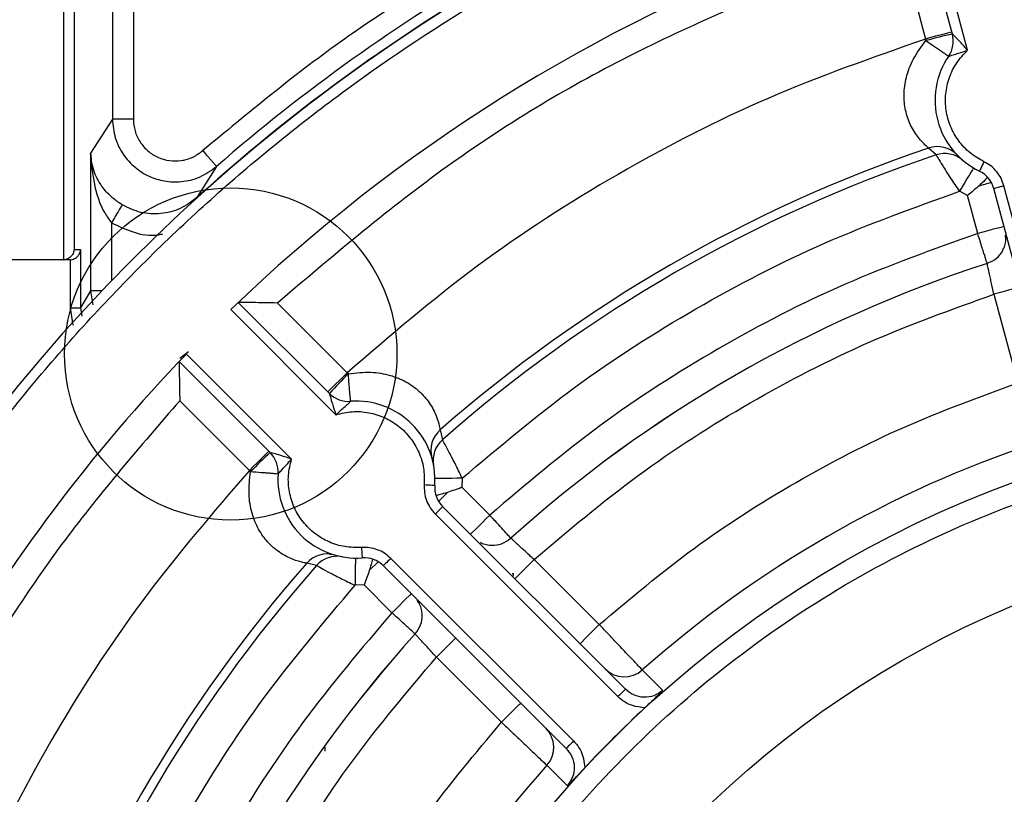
# Model space of a CAD drawing. Header units: inches. Extents: x 170 to 288, y 234 to 248.
# Tile 465 of 480: x 260.2739 to 260.3356, y 244.7097 to 244.7582. Entities that reach past the tile are written whole.
import ezdxf

# ---------------------------------------------------------------- set-up
doc = ezdxf.new("R2010")
doc.units = ezdxf.units.IN
doc.header["$LTSCALE"] = 0.25
doc.header["$MEASUREMENT"] = 0
doc.layers.add('ANNOTATIONS', color=1, linetype='Continuous')
doc.layers.add('STANDARD Z GUIDE MOTOR RH', color=7, linetype='Continuous')
doc.styles.add('ARIAL', font='arial.ttf', dxfattribs={"height": 0.09375})
doc.dimstyles.new('STANDARD$0', dxfattribs={"dimtxt": 0.09375, "dimasz": 0.09375, "dimexe": 0.03125, "dimexo": 0.046875, "dimgap": 0.09, "dimtad": 0, "dimtih": 1, "dimtoh": 1, "dimdec": 4, "dimzin": 0, "dimdsep": 46, "dimtxsty": 'ARIAL', "dimcen": 0.09, "dimadec": 0, "dimazin": 0, "dimtfac": 1, "dimtdec": 4, "dimtofl": 0, "dimtmove": 0, "dimatfit": 1, "dimfxl": 1, "dimtolj": 1, "dimtzin": 0, "dimarcsym": 0})

# ---------------------------------------------------------------- blocks, each defined once
blk = doc.blocks.new('*D54')
at = {"layer": 'ANNOTATIONS', "color": 0, "lineweight": -2, "transparency": 16777216}
for p, q in [((260.8643552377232, 245.1923245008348), (261.4626251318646, 245.1923245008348)), ((261.4313751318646, 245.0985745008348), (261.4313751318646, 244.8065568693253)), ((261.4313751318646, 244.2375278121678), (261.4313751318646, 244.5295454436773)), ((259.7476886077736, 244.1437778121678), (261.4626251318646, 244.1437778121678))]:
    blk.add_line(p, q, dxfattribs=at)
at = {"layer": 'ANNOTATIONS', "color": 0, "transparency": 16777216}
for points in [[(261.4157501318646, 245.0985745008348), (261.4470001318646, 245.0985745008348), (261.4313751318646, 245.1923245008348)], [(261.4157501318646, 244.2375278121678), (261.4470001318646, 244.2375278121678), (261.4313751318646, 244.1437778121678)]]:
    blk.add_solid(points, dxfattribs=at)
at = {"layer": 'defpoints', "color": 0, "transparency": 16777216}
for p in [(260.8174802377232, 245.1923245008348), (261.4313751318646, 245.1923245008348), (259.7008136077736, 244.1437778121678)]:
    blk.add_point(p, dxfattribs=at)
at = {"layer": 'ANNOTATIONS', "color": 0, "transparency": 16777216, "insert": (261.4313751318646, 244.6680511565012), "char_height": 0.09375, "attachment_point": 5, "style": 'ARIAL'}
blk.add_mtext('\\A1;HEADROOM', dxfattribs=at)

msp = doc.modelspace()

# ---------------------------------------------------------------- linework, layer by layer
at = {"layer": 'STANDARD Z GUIDE MOTOR RH'}
for p, q in [((260.2766777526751, 244.7700661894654), (260.2766777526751, 244.743185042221)), ((260.2773335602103, 244.7700661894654), (260.2773335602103, 244.7438407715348)), ((260.2797419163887, 244.767657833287), (260.2797419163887, 244.7520060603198)), ((260.2810534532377, 244.767657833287), (260.2810534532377, 244.7520060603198)), ((260.3323789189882, 244.7573441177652), (260.3308984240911, 244.7628696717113)), ((260.3333318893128, 244.7563230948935), (260.3315776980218, 244.7628696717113)), ((260.3295893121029, 244.7611636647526), (260.330696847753, 244.7570302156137)), ((260.330696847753, 244.7570302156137), (260.3307228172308, 244.7569286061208)), ((260.2797419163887, 244.7520060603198), (260.2783670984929, 244.7498619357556)), ((260.2810534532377, 244.7520060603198), (260.2797419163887, 244.7520060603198)), ((260.2783670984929, 244.7498619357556), (260.2783670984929, 244.7412488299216)), ((260.3313606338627, 244.7497594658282), (260.3308925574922, 244.7501937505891)), ((260.3324127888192, 244.7499809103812), (260.3325027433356, 244.7499280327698)), ((260.3325043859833, 244.7499285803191), (260.3325090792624, 244.7499299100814)), ((260.2862643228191, 244.7490408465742), (260.2850377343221, 244.747091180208)), ((260.3398016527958, 244.7321775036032), (260.3356095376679, 244.7478227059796)), ((260.3333278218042, 244.7472113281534), (260.3328254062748, 244.7474815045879)), ((260.3339657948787, 244.7448302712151), (260.3333278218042, 244.7472113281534)), ((260.3391678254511, 244.7320076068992), (260.3349757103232, 244.7476528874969)), ((260.279678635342, 244.7455080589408), (260.279678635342, 244.7418614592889)), ((260.2773335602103, 244.7438407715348), (260.2777460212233, 244.7438407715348)), ((260.2777460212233, 244.7438407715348), (260.2777460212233, 244.7401696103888)), ((260.2770672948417, 244.7431846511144), (260.2727182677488, 244.7431846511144)), ((260.27665491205, 244.7431846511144), (260.2766777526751, 244.743185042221)), ((260.2770902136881, 244.743185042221), (260.2770672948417, 244.7431846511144)), ((260.2770902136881, 244.743185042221), (260.2770902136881, 244.7401695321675)), ((260.2783670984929, 244.7412488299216), (260.2777460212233, 244.7401696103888)), ((260.2783670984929, 244.7412488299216), (260.2785101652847, 244.740352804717)), ((260.2790925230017, 244.7412488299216), (260.2783670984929, 244.7412488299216)), ((260.3349852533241, 244.7410255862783), (260.3364778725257, 244.7354551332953)), ((260.2876307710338, 244.740514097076), (260.293339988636, 244.7348049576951)), ((260.290084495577, 244.740473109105), (260.2944528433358, 244.7361047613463)), ((260.2770902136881, 244.7401695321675), (260.2772634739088, 244.7390846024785)), ((260.2777460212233, 244.7401695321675), (260.2778227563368, 244.7396535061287)), ((260.2871566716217, 244.7400603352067), (260.2937477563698, 244.7334691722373)), ((260.2839661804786, 244.7370181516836), (260.2845130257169, 244.7374378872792)), ((260.2909639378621, 244.7306852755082), (260.2843727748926, 244.7372764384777)), ((260.2896281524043, 244.7310931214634), (260.2839189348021, 244.7368022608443)), ((260.2944528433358, 244.7361047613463), (260.2932465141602, 244.7348984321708)), ((260.2945279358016, 244.7360313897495), (260.2944528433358, 244.7361047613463)), ((260.2839600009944, 244.734348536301), (260.2883283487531, 244.7299801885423)), ((260.3002755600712, 244.7325169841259), (260.3004176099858, 244.7318944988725)), ((260.2997006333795, 244.7309897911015), (260.299699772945, 244.7310940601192)), ((260.2996958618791, 244.7309851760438), (260.2996993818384, 244.7309885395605)), ((260.2883283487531, 244.7299801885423), (260.2884016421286, 244.7299051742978)), ((260.3016580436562, 244.7294870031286), (260.3016408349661, 244.7289168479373)), ((260.3016408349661, 244.7289168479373), (260.3033838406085, 244.7271737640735)), ((260.3001784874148, 244.7280380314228), (260.3007379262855, 244.7285974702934)), ((260.3004345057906, 244.7277104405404), (260.3118875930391, 244.7162573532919)), ((260.2999704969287, 244.7272465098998), (260.3114235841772, 244.71579334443)), ((260.2933390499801, 244.7247333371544), (260.2934433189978, 244.7247324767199)), ((260.2934444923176, 244.724733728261), (260.2934478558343, 244.7247372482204)), ((260.3086396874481, 244.7130095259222), (260.2971866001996, 244.7244626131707)), ((260.3102469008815, 244.7203107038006), (260.3061690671, 244.724388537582)), ((260.2925385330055, 244.7240154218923), (260.2919160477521, 244.7241575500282)), ((260.295835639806, 244.7236951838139), (260.2963950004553, 244.7242545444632)), ((260.3081757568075, 244.7125455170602), (260.2967225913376, 244.7239986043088)), ((260.3048705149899, 244.7234996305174), (260.3047999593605, 244.7234996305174)), ((260.3048538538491, 244.723291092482), (260.3048705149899, 244.7234996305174)), ((260.2955162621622, 244.7227922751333), (260.2949460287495, 244.7227750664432)), ((260.2972593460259, 244.7210491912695), (260.2955162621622, 244.7227922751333)), ((260.3000444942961, 244.7182640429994), (260.3041224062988, 244.7141861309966)), ((260.3142326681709, 244.7161778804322), (260.3129491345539, 244.7174650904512)), ((260.2930594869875, 244.712630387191), (260.2930594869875, 244.7123652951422)), ((260.3069679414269, 244.7114839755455), (260.3082552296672, 244.7102004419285))]:
    msp.add_line(p, q, dxfattribs=at)
at = {"layer": 'STANDARD Z GUIDE MOTOR RH', "flags": 128}
for points in [[(260.332344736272, 244.7574717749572), (260.332313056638, 244.7574633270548), (260.3322193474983, 244.7574382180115), (260.332067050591, 244.7573973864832), (260.3318621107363, 244.7573424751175), (260.3316123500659, 244.7572755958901), (260.3313274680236, 244.7571992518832), (260.3310183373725, 244.7571164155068), (260.330696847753, 244.7570302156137)], [(260.3343560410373, 244.7493380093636), (260.3343003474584, 244.74922271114), (260.3342467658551, 244.7491119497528), (260.3341974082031, 244.7490097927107), (260.3341540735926, 244.7489203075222), (260.334118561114, 244.7488467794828), (260.3340922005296, 244.7487921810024), (260.3340759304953, 244.7487586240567), (260.334070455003, 244.7487472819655)], [(260.3336973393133, 244.7489479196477), (260.3336805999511, 244.7489196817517), (260.3336309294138, 244.7488362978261), (260.3335503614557, 244.7487007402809), (260.333441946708, 244.7485184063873), (260.3333098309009, 244.7482961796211), (260.33315909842, 244.7480426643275), (260.3329954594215, 244.74776755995), (260.3328254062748, 244.7474815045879)], [(260.3340558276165, 244.7478335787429), (260.334192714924, 244.7478702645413), (260.3343200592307, 244.7479043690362), (260.3344364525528, 244.7479355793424), (260.3345408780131, 244.7479635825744), (260.3346323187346, 244.7479880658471), (260.33470975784, 244.7480087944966), (260.3347725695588, 244.7480256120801), (260.3348199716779, 244.748038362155)], [(260.3356095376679, 244.7478227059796), (260.3354858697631, 244.7477895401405), (260.3353669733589, 244.7477577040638), (260.3352573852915, 244.7477283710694), (260.3351613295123, 244.7477026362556), (260.3350825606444, 244.7476815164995), (260.3350239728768, 244.7476657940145), (260.3349879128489, 244.747656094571), (260.3349757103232, 244.7476528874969)], [(260.3356137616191, 244.7452718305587), (260.335582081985, 244.7452633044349), (260.335488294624, 244.7452381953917), (260.3353359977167, 244.7451974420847), (260.335131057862, 244.745142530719), (260.334881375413, 244.7450755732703), (260.3345964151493, 244.7449992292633), (260.3342872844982, 244.7449163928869), (260.3339657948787, 244.7448302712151)], [(260.3366331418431, 244.7414671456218), (260.3366015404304, 244.7414586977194), (260.3365077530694, 244.7414335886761), (260.336355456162, 244.7413927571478), (260.3361505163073, 244.7413378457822), (260.3359008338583, 244.7412709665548), (260.3356158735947, 244.7411946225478), (260.3353067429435, 244.7411117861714), (260.3349852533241, 244.7410255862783)], [(260.2895346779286, 244.7311865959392), (260.2891813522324, 244.730833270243), (260.2889985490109, 244.7306504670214), (260.2887899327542, 244.7304418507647), (260.2885636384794, 244.73021555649), (260.2883283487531, 244.7299801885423)], [(260.3016580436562, 244.7294870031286), (260.3013252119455, 244.7294827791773), (260.3010052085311, 244.7294786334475), (260.30071031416, 244.7294748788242), (260.300451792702, 244.7294715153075), (260.300239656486, 244.7294687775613), (260.3000819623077, 244.729466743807), (260.2999848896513, 244.7294654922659), (260.2999521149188, 244.7294651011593)], [(260.2992849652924, 244.7290897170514), (260.2994126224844, 244.7290803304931), (260.2995353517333, 244.7290713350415), (260.2996485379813, 244.7290629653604), (260.2997477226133, 244.7290556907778), (260.2998290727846, 244.7290497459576), (260.2998895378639, 244.7290452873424), (260.2999267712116, 244.7290425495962), (260.2999393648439, 244.7290416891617)], [(260.2999704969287, 244.7272465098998), (260.3000609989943, 244.7273370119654), (260.3001480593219, 244.727424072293), (260.3002282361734, 244.7275042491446), (260.3002985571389, 244.72757457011), (260.300356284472, 244.7276322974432), (260.3003991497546, 244.7276751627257), (260.3004255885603, 244.7277015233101), (260.3004345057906, 244.7277104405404)], [(260.3033838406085, 244.7271737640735), (260.3031485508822, 244.7269383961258), (260.3029221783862, 244.7267121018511), (260.3027136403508, 244.7265035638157), (260.3025308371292, 244.7263207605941), (260.3022693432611, 244.7260592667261), (260.3022006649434, 244.7259905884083), (260.3021775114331, 244.725967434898)], [(260.295343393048, 244.725148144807), (260.2953527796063, 244.725020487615), (260.2953617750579, 244.7248976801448), (260.2953700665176, 244.7247845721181), (260.2953773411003, 244.7246853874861), (260.2953833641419, 244.7246040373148), (260.2953877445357, 244.7245435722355), (260.2953904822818, 244.7245063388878), (260.2953914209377, 244.7244937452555)], [(260.29496800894, 244.7244809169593), (260.2949675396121, 244.7244481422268), (260.2949662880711, 244.7243510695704), (260.2949643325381, 244.7241934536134), (260.2949615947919, 244.7239813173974), (260.2949582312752, 244.7237227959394), (260.2949544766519, 244.7234279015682), (260.2949503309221, 244.7231078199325), (260.2949460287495, 244.7227750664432)], [(260.2971866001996, 244.7244626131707), (260.297096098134, 244.7243721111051), (260.2970090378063, 244.7242850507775), (260.2969288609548, 244.7242047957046), (260.2968585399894, 244.7241345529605), (260.2968008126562, 244.7240768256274), (260.2967579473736, 244.7240339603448), (260.296731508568, 244.7240075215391), (260.2967225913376, 244.7239986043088)], [(260.3049627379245, 244.7231822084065), (260.3049858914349, 244.7232054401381), (260.3050545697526, 244.7232740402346), (260.3051660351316, 244.7233855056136), (260.3053160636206, 244.7235355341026), (260.3054988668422, 244.7237183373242), (260.3057074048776, 244.7239269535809), (260.3059336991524, 244.7241532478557), (260.3061690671, 244.724388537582)], [(260.2984656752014, 244.7222555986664), (260.2984425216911, 244.7222323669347), (260.2983738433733, 244.7221637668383), (260.2981123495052, 244.7219022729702), (260.2979295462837, 244.7217194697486), (260.297720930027, 244.7215108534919), (260.2974946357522, 244.7212845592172), (260.2972593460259, 244.7210491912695)], [(260.309040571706, 244.7191043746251), (260.3090637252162, 244.7191275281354), (260.309132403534, 244.7191962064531), (260.3093938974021, 244.7194577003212), (260.3095767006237, 244.7196405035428), (260.3097853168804, 244.7198490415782), (260.3100116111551, 244.7200753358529), (260.3102469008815, 244.7203107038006)], [(260.3012509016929, 244.7194703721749), (260.3012276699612, 244.7194472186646), (260.3011590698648, 244.7193785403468), (260.3010475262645, 244.7192670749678), (260.3008974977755, 244.7191170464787), (260.3007146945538, 244.7189342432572), (260.3002798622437, 244.718499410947), (260.3000444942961, 244.7182640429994)], [(260.3118875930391, 244.7162573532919), (260.3118786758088, 244.7162484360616), (260.3118522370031, 244.7162220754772), (260.3118093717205, 244.7161791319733), (260.3117516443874, 244.7161214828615), (260.3116814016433, 244.7160511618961), (260.3116011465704, 244.7159709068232), (260.3115140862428, 244.7158839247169), (260.3114235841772, 244.71579334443)], [(260.3041224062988, 244.7141861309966), (260.3043576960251, 244.7144214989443), (260.3045840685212, 244.714647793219), (260.3047926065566, 244.7148563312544), (260.3049754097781, 244.7150392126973), (260.3051254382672, 244.7151891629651), (260.3052369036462, 244.7153007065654), (260.305305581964, 244.7153693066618), (260.3053287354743, 244.7153925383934)], [(260.3086396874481, 244.7130095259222), (260.3085491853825, 244.7129189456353), (260.3084621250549, 244.712831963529), (260.3083819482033, 244.7127517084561), (260.3083116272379, 244.7126813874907), (260.3082538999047, 244.7126237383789), (260.3082110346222, 244.712580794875), (260.3081846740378, 244.7125544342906), (260.3081757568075, 244.7125455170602)]]:
    msp.add_lwpolyline(points, dxfattribs=at)
at = {"layer": 'STANDARD Z GUIDE MOTOR RH'}
for centre, radius in [((260.2871539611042, 244.7372791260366), 0.01041666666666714), ((260.3599886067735, 244.6644444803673), 0.06900244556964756), ((260.3599886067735, 244.6644444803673), 0.06181102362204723)]:
    msp.add_circle(centre, radius, dxfattribs=at)
for centre, radius, start, end in [((260.3599886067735, 244.6644444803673), 0.1115485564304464, 109.7499227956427, 250.2500886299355), ((260.3599886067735, 244.6644444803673), 0.1115710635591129, 118.119784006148, 132.2043374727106), ((260.3599886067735, 244.6644444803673), 0.1049868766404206, 110.364134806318, 133.9256411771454), ((260.3599886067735, 244.6644444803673), 0.1122132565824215, 119.999862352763, 131.0715765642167), ((260.3380907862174, 244.731070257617), 0.02688756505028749, 102.2651037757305, 105.9041493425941), ((260.3307310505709, 244.7569025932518), 0.00170603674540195, 325.8033865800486, 15.00000000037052), ((260.3362125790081, 244.7531778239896), 0.004921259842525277, 145.803386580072, 244.1966134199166), ((260.3314415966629, 244.7485799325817), 0.001704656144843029, 43.94860325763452, 108.7888861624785), ((260.3599886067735, 244.6644444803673), 0.09055118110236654, 108.7428558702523, 131.2571441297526), ((260.3599886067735, 244.6644444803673), 0.08999005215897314, 108.5494945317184, 131.4505054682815), ((260.3319043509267, 244.7481441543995), 0.001704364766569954, 49.44754052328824, 108.6033361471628), ((260.333327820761, 244.7472113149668), 0.001706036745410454, 14.9999999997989, 64.19661341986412), ((260.3599886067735, 244.6644444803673), 0.08252803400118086, 107.9466418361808, 132.0532152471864), ((260.3599886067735, 244.6644444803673), 0.08252624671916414, 107.9471520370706, 132.0528479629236), ((260.3599886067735, 244.6644444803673), 0.1049868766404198, 136.0743588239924, 163.9256411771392), ((260.3130647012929, 244.7168877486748), 0.0266475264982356, 134.077281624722, 137.7491381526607), ((260.2945463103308, 244.7360113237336), 0.001706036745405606, 225.0000000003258, 274.1966134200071), ((260.2950312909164, 244.7294017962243), 0.00492125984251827, 355.8033865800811, 94.19661341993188), ((260.3013986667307, 244.7312346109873), 0.001704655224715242, 131.2119832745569, 196.0518319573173), ((260.3015445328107, 244.7306161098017), 0.001704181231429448, 131.3967530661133, 190.5574186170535), ((260.3076608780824, 244.7112478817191), 0.02681441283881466, 132.2604058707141, 135.9095220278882), ((260.2884217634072, 244.7298867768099), 0.001706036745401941, 355.8033865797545, 44.99999999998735), ((260.3599886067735, 244.6644444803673), 0.07087950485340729, 108.4208054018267, 131.5791945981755), ((260.2950312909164, 244.7294017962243), 0.004921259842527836, 175.8033865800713, 274.1966134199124), ((260.3016408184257, 244.7289168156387), 0.001706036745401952, 175.803386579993, 224.9999999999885), ((260.2931984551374, 244.7230343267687), 0.001704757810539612, 73.95035776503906, 138.7858270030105), ((260.2938169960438, 244.7228885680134), 0.001704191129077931, 79.44249792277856, 138.6066302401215), ((260.2955162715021, 244.722792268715), 0.001706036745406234, 45.00000000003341, 94.19661342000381), ((260.3599886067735, 244.6644444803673), 0.09055118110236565, 138.7428558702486, 161.2571441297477), ((260.3599886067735, 244.6644444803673), 0.08999005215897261, 138.5494945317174, 161.4505054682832), ((260.3599886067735, 244.6644444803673), 0.08252803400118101, 137.9482500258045, 162.0519639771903), ((260.3599886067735, 244.6644444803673), 0.08252624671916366, 137.9471520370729, 162.0528479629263), ((260.3118164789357, 244.7187359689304), 0.001702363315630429, 225.1011829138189, 311.7086494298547), ((260.3599886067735, 244.6644444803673), 0.06901245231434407, 132.7804080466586, 137.2195919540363), ((260.3056970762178, 244.7126166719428), 0.001702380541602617, 318.290028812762, 44.89630187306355), ((260.3599886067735, 244.6644444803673), 0.0708795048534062, 138.4208054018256, 161.5791945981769)]:
    msp.add_arc(centre, radius, start, end, dxfattribs=at)
for points, knots in [([(260.2494247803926, 244.6729746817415), (260.2497941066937, 244.6764926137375), (260.2505329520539, 244.6835303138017), (260.2529134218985, 244.6938902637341), (260.256201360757, 244.7039861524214), (260.2604567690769, 244.7137193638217), (260.2656178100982, 244.7230022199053), (260.2716440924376, 244.7317487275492), (260.2784767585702, 244.7398809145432), (260.2860560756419, 244.7473214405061), (260.2943101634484, 244.7540083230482), (260.3031706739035, 244.7598586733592), (260.3125267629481, 244.764904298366), (260.319115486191, 244.7674851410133), (260.3224089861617, 244.7687752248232)], [0, 0, 0, 0, 0.08332086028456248, 0.1666852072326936, 0.2500002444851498, 0.3333199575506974, 0.4166849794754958, 0.5000003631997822, 0.5833196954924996, 0.666685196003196, 0.7500001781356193, 0.8333199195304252, 0.9166817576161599, 1, 1, 1, 1]), ([(260.3032261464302, 244.7627604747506), (260.3001016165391, 244.7608541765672), (260.2938525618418, 244.7570415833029), (260.2882190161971, 244.7523672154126), (260.2854022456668, 244.7500300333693)], [0, 0, 0, 0, 0.5000004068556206, 1, 1, 1, 1]), ([(260.3237624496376, 244.7611636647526), (260.3196859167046, 244.7594553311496), (260.3115332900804, 244.7560388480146), (260.3001834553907, 244.7490659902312), (260.2934509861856, 244.743337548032), (260.290084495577, 244.740473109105)], [0, 0, 0, 0, 0.3333403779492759, 0.6666448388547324, 1, 1, 1, 1]), ([(260.330696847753, 244.7570302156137), (260.3273779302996, 244.7558655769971), (260.320740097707, 244.7535363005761), (260.3113519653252, 244.7486855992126), (260.3024570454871, 244.7429805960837), (260.2971209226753, 244.7383967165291), (260.2944528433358, 244.7361047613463)], [0, 0, 0, 0, 0.2500003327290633, 0.5000004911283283, 0.7499985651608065, 1, 1, 1, 1]), ([(260.3333318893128, 244.7563230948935), (260.3331757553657, 244.7565039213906), (260.3329107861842, 244.7568107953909), (260.3325836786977, 244.7571457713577), (260.3324332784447, 244.7572918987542), (260.3323853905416, 244.7573378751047), (260.3323810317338, 244.7573420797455), (260.3323789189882, 244.7573441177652)], [0, 0, 0, 0, 0.428777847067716, 0.7276631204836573, 0.8768097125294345, 0.9402887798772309, 1, 1, 1, 1]), ([(260.3308925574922, 244.7501937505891), (260.3308462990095, 244.7502318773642), (260.3307494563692, 244.7503116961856), (260.3302691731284, 244.7507890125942), (260.3297676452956, 244.7515367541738), (260.3294178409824, 244.7524890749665), (260.3293088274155, 244.7535359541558), (260.329460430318, 244.7546506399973), (260.329903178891, 244.7558371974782), (260.3304372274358, 244.7565483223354), (260.3307228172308, 244.7569286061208)], [0, 0, 0, 0, 0.1368058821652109, 0.2864046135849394, 0.4285154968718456, 0.5479195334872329, 0.6537542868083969, 0.7573625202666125, 0.8702462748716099, 1, 1, 1, 1]), ([(260.3307228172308, 244.7569286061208), (260.3309054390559, 244.7568042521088), (260.3311855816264, 244.7566134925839), (260.3315200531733, 244.7563835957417), (260.3317470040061, 244.7562266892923), (260.3319274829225, 244.7561008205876), (260.3320983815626, 244.755979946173), (260.3321249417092, 244.7559579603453), (260.3321421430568, 244.7559437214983)], [0, 0, 0, 0, 0.2441362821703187, 0.3745059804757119, 0.5067493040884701, 0.637913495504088, 0.7654991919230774, 1, 1, 1, 1]), ([(260.3343560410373, 244.7493380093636), (260.3340547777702, 244.7495108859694), (260.3334522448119, 244.7498566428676), (260.3327410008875, 244.7506323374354), (260.3322269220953, 244.7515422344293), (260.331950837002, 244.7525529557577), (260.3319252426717, 244.7536003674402), (260.3321563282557, 244.754619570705), (260.3326149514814, 244.7555668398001), (260.3330929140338, 244.7560710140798), (260.3333318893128, 244.7563230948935)], [0, 0, 0, 0, 0.1249975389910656, 0.2499977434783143, 0.3749951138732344, 0.4999979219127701, 0.6249960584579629, 0.7499905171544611, 0.8749983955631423, 0.9999999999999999, 0.9999999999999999, 0.9999999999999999, 0.9999999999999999]), ([(260.3321421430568, 244.7559437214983), (260.3321472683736, 244.7559452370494), (260.3321577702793, 244.7559483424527), (260.3322379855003, 244.7559724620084), (260.3323551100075, 244.7560080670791), (260.3325656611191, 244.7560738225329), (260.332898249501, 244.7561812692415), (260.3331805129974, 244.7562735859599), (260.3333318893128, 244.7563230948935)], [0, 0, 0, 0, 0.09637216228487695, 0.1974690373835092, 0.306414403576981, 0.4248005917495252, 0.6915238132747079, 1, 1, 1, 1]), ([(260.2797419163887, 244.7520060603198), (260.2797771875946, 244.7516077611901), (260.2798463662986, 244.7508265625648), (260.2803707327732, 244.7497813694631), (260.2811126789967, 244.7489564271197), (260.2820098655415, 244.7483939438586), (260.2830120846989, 244.7480818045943), (260.2840983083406, 244.7480435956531), (260.2852600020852, 244.7483177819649), (260.2859213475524, 244.7487939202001), (260.2862643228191, 244.7490408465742)], [0, 0, 0, 0, 0.1326878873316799, 0.2602455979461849, 0.3826604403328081, 0.4999136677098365, 0.6098200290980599, 0.7298148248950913, 0.8598813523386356, 1, 1, 1, 1]), ([(260.2810534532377, 244.7520060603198), (260.2810742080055, 244.7517558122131), (260.2811157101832, 244.7512554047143), (260.281443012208, 244.7505656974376), (260.2819367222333, 244.7499930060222), (260.2825759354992, 244.7495843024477), (260.2833043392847, 244.7493719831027), (260.2840605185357, 244.7493767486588), (260.2847954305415, 244.7495837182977), (260.2851999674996, 244.7498812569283), (260.2854022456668, 244.7500300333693)], [0, 0, 0, 0, 0.125031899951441, 0.2500194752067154, 0.3749986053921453, 0.4999783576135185, 0.6249459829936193, 0.7499481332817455, 0.874968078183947, 1, 1, 1, 1]), ([(260.2803550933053, 244.746629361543), (260.2801500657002, 244.7467675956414), (260.2796717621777, 244.7470900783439), (260.279048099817, 244.7477840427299), (260.2785126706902, 244.7487267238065), (260.2784191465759, 244.7494560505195), (260.2783670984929, 244.7498619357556)], [0, 0, 0, 0, 0.1551437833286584, 0.3619308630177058, 0.6449014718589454, 1, 1, 1, 1]), ([(260.2783670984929, 244.7498619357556), (260.2784542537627, 244.7488800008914), (260.2785675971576, 244.7476030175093), (260.2792028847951, 244.7461639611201), (260.2795325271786, 244.7457094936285), (260.279678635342, 244.7455080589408)], [0, 0, 0, 0, 0.6494853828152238, 0.8446405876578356, 1, 1, 1, 1]), ([(260.2854022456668, 244.7500300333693), (260.2855095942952, 244.7499068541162), (260.2856746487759, 244.7497174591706), (260.2858737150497, 244.7494891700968), (260.2860109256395, 244.7493315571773), (260.2861222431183, 244.7492040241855), (260.2862310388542, 244.7490790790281), (260.2862512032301, 244.7490559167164), (260.2862643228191, 244.7490408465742)], [0, 0, 0, 0, 0.2397009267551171, 0.3685534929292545, 0.5000220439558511, 0.6314998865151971, 0.7602420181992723, 0.9999999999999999, 0.9999999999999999, 0.9999999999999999, 0.9999999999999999]), ([(260.3313606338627, 244.7497594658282), (260.3313863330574, 244.7497157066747), (260.3314374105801, 244.749628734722), (260.3317611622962, 244.7490931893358), (260.3322313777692, 244.7483461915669), (260.332627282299, 244.7477699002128), (260.3328254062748, 244.7474815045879)], [0, 0, 0, 0, 0.2461808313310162, 0.4892879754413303, 0.7444224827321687, 1, 1, 1, 1]), ([(260.3356095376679, 244.7478227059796), (260.3355559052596, 244.7479836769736), (260.3354487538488, 244.7483052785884), (260.3351597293, 244.7487268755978), (260.3347997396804, 244.74908958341), (260.3345039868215, 244.7492551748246), (260.3343560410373, 244.7493380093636)], [0, 0, 0, 0, 0.2502718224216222, 0.5000144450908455, 0.7498899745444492, 1, 1, 1, 1]), ([(260.3340558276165, 244.7478335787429), (260.3339419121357, 244.7477336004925), (260.3337127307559, 244.7475324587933), (260.3334566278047, 244.7473187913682), (260.3333278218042, 244.7472113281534)], [0, 0, 0, 0, 0.4970538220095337, 1, 1, 1, 1]), ([(260.3345950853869, 244.7483535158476), (260.334518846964, 244.7482762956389), (260.3343800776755, 244.7481357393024), (260.334156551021, 244.7479274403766), (260.3340558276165, 244.7478335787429)], [0, 0, 0, 0, 0.5493897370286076, 1, 1, 1, 1]), ([(260.3016580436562, 244.7294870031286), (260.3039670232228, 244.7314372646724), (260.3085849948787, 244.7353377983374), (260.31623770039, 244.7402232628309), (260.3242949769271, 244.7444080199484), (260.3299819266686, 244.7464570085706), (260.3328254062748, 244.7474815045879)], [0, 0, 0, 0, 0.2499994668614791, 0.5000002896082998, 0.7499997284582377, 0.9999999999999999, 0.9999999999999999, 0.9999999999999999, 0.9999999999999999]), ([(260.2803550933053, 244.746629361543), (260.2803412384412, 244.7466064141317), (260.2803124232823, 244.7465586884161), (260.2801544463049, 244.7462966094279), (260.2799322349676, 244.7459284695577), (260.2797612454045, 244.7456450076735), (260.279678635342, 244.7455080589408)], [0, 0, 0, 0, 0.2392454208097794, 0.497579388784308, 0.7572658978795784, 0.9999999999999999, 0.9999999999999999, 0.9999999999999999, 0.9999999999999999]), ([(260.2850377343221, 244.7470911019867), (260.2847000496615, 244.7468371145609), (260.2840248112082, 244.7463292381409), (260.2827781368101, 244.7460244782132), (260.2814958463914, 244.7460784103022), (260.2807353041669, 244.7464457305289), (260.2803550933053, 244.746629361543)], [0, 0, 0, 0, 0.2501371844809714, 0.5001774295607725, 0.7501283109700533, 1, 1, 1, 1]), ([(260.279678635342, 244.7455080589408), (260.2801191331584, 244.7452965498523), (260.2810405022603, 244.7448541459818), (260.2821979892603, 244.7446512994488), (260.2828095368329, 244.7447966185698), (260.2828994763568, 244.7448179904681)], [0, 0, 0, 0, 0.4386185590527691, 0.9174383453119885, 1, 1, 1, 1]), ([(260.3339657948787, 244.7448302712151), (260.3311724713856, 244.7438320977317), (260.3255858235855, 244.741835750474), (260.3176749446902, 244.7377339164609), (260.310167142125, 244.7329338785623), (260.3056449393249, 244.7290938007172), (260.3033838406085, 244.7271737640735)], [0, 0, 0, 0, 0.2499991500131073, 0.4999983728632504, 0.7499994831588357, 1, 1, 1, 1]), ([(260.3345590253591, 244.7429550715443), (260.3345535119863, 244.7429728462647), (260.3345402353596, 244.7430156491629), (260.3344653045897, 244.7432540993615), (260.3343596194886, 244.743587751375), (260.3342470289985, 244.7439430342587), (260.334112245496, 244.7443677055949), (260.3340148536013, 244.7446753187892), (260.3339657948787, 244.7448302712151)], [0, 0, 0, 0, 0.1613006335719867, 0.3884243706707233, 0.5267352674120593, 0.6780916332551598, 0.837846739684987, 1, 1, 1, 1]), ([(260.3345590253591, 244.7429550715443), (260.3347657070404, 244.7430494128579), (260.3351617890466, 244.7432302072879), (260.3355094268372, 244.7436772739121), (260.3356741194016, 244.7440802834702), (260.3357519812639, 244.7444082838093), (260.3357208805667, 244.7446231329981), (260.3357064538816, 244.7447227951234)], [0, 0, 0, 0, 0.2950046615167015, 0.5653429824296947, 0.7164020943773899, 0.8684473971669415, 1, 1, 1, 1]), ([(260.2773335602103, 244.7438407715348), (260.2773244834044, 244.7437697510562), (260.2773061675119, 244.7436264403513), (260.2772024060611, 244.7434498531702), (260.2770730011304, 244.743324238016), (260.27694875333, 244.7432479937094), (260.2768160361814, 244.7431983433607), (260.2767229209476, 244.7431893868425), (260.2766777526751, 244.743185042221)], [0, 0, 0, 0, 0.2450866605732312, 0.4945551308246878, 0.643466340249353, 0.7724707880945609, 0.889630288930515, 1, 1, 1, 1]), ([(260.2770902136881, 244.743185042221), (260.2771389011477, 244.743189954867), (260.2772398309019, 244.7432001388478), (260.2773746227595, 244.7432547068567), (260.2774933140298, 244.7433313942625), (260.277616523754, 244.7434528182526), (260.2777186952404, 244.7436265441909), (260.2777369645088, 244.7437697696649), (260.2777460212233, 244.7438407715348)], [0, 0, 0, 0, 0.1189847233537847, 0.246656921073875, 0.3677413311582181, 0.505520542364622, 0.7548692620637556, 1, 1, 1, 1]), ([(260.3349852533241, 244.7410255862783), (260.3349568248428, 244.7411553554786), (260.3348999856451, 244.7414148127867), (260.3348176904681, 244.7417885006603), (260.3347420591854, 244.742131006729), (260.3346760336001, 244.7424290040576), (260.3346223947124, 244.7426703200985), (260.3345838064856, 244.7428437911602), (260.3345603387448, 244.7429489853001), (260.3345594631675, 244.7429530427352), (260.3345590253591, 244.7429550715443)], [0, 0, 0, 0, 0.1252132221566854, 0.2503481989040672, 0.3755028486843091, 0.5005167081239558, 0.6254583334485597, 0.7503049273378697, 0.8751468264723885, 1, 1, 1, 1]), ([(260.3061690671, 244.724388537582), (260.3083030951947, 244.726192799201), (260.3125711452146, 244.7298013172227), (260.3196463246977, 244.7343193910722), (260.3270966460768, 244.7381876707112), (260.3323557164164, 244.7400796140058), (260.3349852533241, 244.7410255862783)], [0, 0, 0, 0, 0.2500011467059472, 0.5000015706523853, 0.750000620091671, 1, 1, 1, 1]), ([(260.290084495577, 244.740473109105), (260.289816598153, 244.7404784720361), (260.2892753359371, 244.7404893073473), (260.2886245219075, 244.7405003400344), (260.2881727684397, 244.7405066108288), (260.2878843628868, 244.7405110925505), (260.2876740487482, 244.7405132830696), (260.28764484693, 244.7405138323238), (260.2876307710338, 244.740514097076)], [0, 0, 0, 0, 0.2442160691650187, 0.4934162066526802, 0.6256115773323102, 0.7423650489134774, 0.8758144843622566, 1, 1, 1, 1]), ([(260.2770902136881, 244.7401695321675), (260.2771743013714, 244.7401695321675), (260.2773424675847, 244.7401695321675), (260.2775561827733, 244.7401695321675), (260.277709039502, 244.7401695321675), (260.2777336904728, 244.7401695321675), (260.2777460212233, 244.7401695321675)], [0, 0, 0, 0, 0.2500613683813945, 0.5000955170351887, 0.7499409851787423, 1, 1, 1, 1]), ([(260.2839189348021, 244.7368022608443), (260.2839192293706, 244.7367882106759), (260.2839198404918, 244.7367590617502), (260.2839220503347, 244.7365488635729), (260.2839263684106, 244.7362601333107), (260.2839328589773, 244.7358087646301), (260.2839436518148, 244.7351576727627), (260.2839545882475, 244.7346164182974), (260.2839600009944, 244.734348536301)], [0, 0, 0, 0, 0.1241810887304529, 0.2576300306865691, 0.3743133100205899, 0.5065633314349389, 0.7557843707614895, 1, 1, 1, 1]), ([(260.2945279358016, 244.7360313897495), (260.2950000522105, 244.736088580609), (260.2958829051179, 244.7361955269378), (260.2971318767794, 244.7359857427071), (260.2981730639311, 244.7355596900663), (260.2990251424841, 244.7349418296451), (260.2996749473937, 244.7341627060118), (260.3000717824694, 244.7333544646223), (260.3002450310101, 244.7327000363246), (260.3002656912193, 244.7325761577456), (260.3002755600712, 244.7325169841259)], [0, 0, 0, 0, 0.1297504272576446, 0.2426319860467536, 0.3462493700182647, 0.4520784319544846, 0.5714840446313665, 0.713596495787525, 0.8631923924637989, 1, 1, 1, 1]), ([(260.2946711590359, 244.7343098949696), (260.2946674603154, 244.7343318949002), (260.2946617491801, 244.7343658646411), (260.2946424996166, 244.7345742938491), (260.2946236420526, 244.7347936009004), (260.2946012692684, 244.7350685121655), (260.2945693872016, 244.7354731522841), (260.2945442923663, 244.7358111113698), (260.2945279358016, 244.7360313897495)], [0, 0, 0, 0, 0.2345053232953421, 0.3620959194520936, 0.4932807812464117, 0.6254975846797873, 0.7559030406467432, 1, 1, 1, 1]), ([(260.3102469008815, 244.7203107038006), (260.3121944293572, 244.7219461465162), (260.3160894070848, 244.725216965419), (260.3225324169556, 244.7293202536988), (260.3293075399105, 244.7328485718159), (260.3340876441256, 244.7345862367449), (260.3364778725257, 244.7354551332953)], [0, 0, 0, 0, 0.2500057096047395, 0.500001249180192, 0.7499821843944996, 0.9999999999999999, 0.9999999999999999, 0.9999999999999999, 0.9999999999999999]), ([(260.293339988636, 244.7348049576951), (260.2933406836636, 244.7348021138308), (260.2933421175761, 244.7347962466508), (260.293358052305, 244.7347318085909), (260.2934093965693, 244.7345285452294), (260.2935358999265, 244.7340777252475), (260.2936692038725, 244.7336948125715), (260.2937477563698, 244.7334691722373)], [0, 0, 0, 0, 0.05970875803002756, 0.1231852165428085, 0.2723119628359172, 0.5711926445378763, 1, 1, 1, 1]), ([(260.2839600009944, 244.734348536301), (260.2814858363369, 244.7314816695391), (260.2765375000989, 244.7257479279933), (260.270389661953, 244.7161744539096), (260.2651727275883, 244.7060635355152), (260.2626813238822, 244.6989112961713), (260.2614356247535, 244.6953351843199)], [0, 0, 0, 0, 0.2499998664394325, 0.5000004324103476, 0.7500007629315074, 1, 1, 1, 1]), ([(260.2937477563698, 244.7334691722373), (260.2938663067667, 244.7335755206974), (260.2940873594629, 244.7337738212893), (260.2943467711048, 244.7340080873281), (260.2945088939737, 244.7341575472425), (260.2945983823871, 244.7342412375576), (260.2946593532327, 244.7342985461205), (260.2946672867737, 244.7343061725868), (260.2946711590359, 244.7343098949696)], [0, 0, 0, 0, 0.3084760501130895, 0.5751938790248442, 0.6935479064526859, 0.8025375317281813, 0.903621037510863, 1, 1, 1, 1]), ([(260.2937477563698, 244.7334691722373), (260.2940855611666, 244.7335500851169), (260.2947611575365, 244.7337119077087), (260.2958108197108, 244.7336354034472), (260.2968090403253, 244.7333260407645), (260.2977033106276, 244.7327801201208), (260.2984405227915, 244.7320356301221), (260.2989715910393, 244.7311355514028), (260.2992877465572, 244.7301317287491), (260.2992858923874, 244.7294370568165), (260.2992849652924, 244.7290897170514)], [0, 0, 0, 0, 0.1250043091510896, 0.2500037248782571, 0.3750072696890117, 0.5000016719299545, 0.6249995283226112, 0.75000669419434, 0.8750019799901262, 1, 1, 1, 1]), ([(260.3599886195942, 244.5967494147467), (260.3570357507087, 244.5968608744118), (260.3511270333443, 244.5970839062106), (260.3424172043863, 244.5988821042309), (260.3340087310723, 244.6017203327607), (260.3260436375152, 244.6056514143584), (260.318659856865, 244.6105839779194), (260.3119842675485, 244.6164404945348), (260.30612804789, 244.6231160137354), (260.3011944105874, 244.6304999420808), (260.2972679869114, 244.6384650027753), (260.2944122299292, 244.6468735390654), (260.2926798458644, 244.6555833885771), (260.2921003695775, 244.6644447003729), (260.2926798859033, 244.6733060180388), (260.2944123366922, 244.6820158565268), (260.2972681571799, 244.6904243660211), (260.301194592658, 244.6983894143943), (260.3061283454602, 244.7057732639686), (260.3119845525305, 244.7124487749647), (260.3186601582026, 244.7183052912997), (260.3260439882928, 244.7232377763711), (260.3340091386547, 244.7271686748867), (260.3424174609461, 244.7300070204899), (260.3511273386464, 244.7318050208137), (260.357035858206, 244.7320280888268), (260.3599886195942, 244.7321395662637)], [0, 0, 0, 0, 0.04165385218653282, 0.08334973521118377, 0.1249999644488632, 0.1666533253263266, 0.2083498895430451, 0.2500000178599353, 0.2916530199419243, 0.3333499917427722, 0.3750000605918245, 0.4166533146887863, 0.4583498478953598, 0.5000000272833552, 0.5416531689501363, 0.5833497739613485, 0.6250000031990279, 0.666653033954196, 0.7083499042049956, 0.7500000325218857, 0.7916530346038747, 0.833349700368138, 0.8749999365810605, 0.9166529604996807, 0.9583476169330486, 1, 1, 1, 1]), ([(260.3016580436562, 244.7294870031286), (260.301507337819, 244.729802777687), (260.3012061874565, 244.7304337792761), (260.3007944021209, 244.7312144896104), (260.3004924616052, 244.7317627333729), (260.3004426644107, 244.7318503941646), (260.3004176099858, 244.7318944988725)], [0, 0, 0, 0, 0.2555757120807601, 0.5107082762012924, 0.7538230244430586, 0.9999999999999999, 0.9999999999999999, 0.9999999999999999, 0.9999999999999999]), ([(260.2909639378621, 244.7306852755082), (260.2907383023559, 244.7307637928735), (260.2903553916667, 244.7308970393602), (260.289904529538, 244.7310238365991), (260.2897013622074, 244.7310749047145), (260.2896367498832, 244.7310910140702), (260.28963095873, 244.7310924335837), (260.2896281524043, 244.7310931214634)], [0, 0, 0, 0, 0.4287986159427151, 0.7276850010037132, 0.8768006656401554, 0.9402990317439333, 1, 1, 1, 1]), ([(260.2901232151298, 244.7297619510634), (260.2901268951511, 244.7297658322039), (260.290134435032, 244.7297737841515), (260.2901919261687, 244.7298346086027), (260.2902754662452, 244.7299241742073), (260.290425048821, 244.7300863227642), (260.2906592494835, 244.730345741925), (260.2908575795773, 244.7305667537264), (260.2909639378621, 244.7306852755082)], [0, 0, 0, 0, 0.09637362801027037, 0.1974569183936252, 0.3064228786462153, 0.4248388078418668, 0.6915588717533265, 1, 1, 1, 1]), ([(260.295343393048, 244.725148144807), (260.2949960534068, 244.7251472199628), (260.2943013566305, 244.7251453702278), (260.293297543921, 244.7254615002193), (260.2923974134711, 244.7259925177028), (260.2916530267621, 244.7267298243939), (260.2911069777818, 244.727624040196), (260.2907976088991, 244.7286222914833), (260.2907212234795, 244.7296719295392), (260.2908830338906, 244.7303474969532), (260.2909639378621, 244.7306852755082)], [0, 0, 0, 0, 0.1249982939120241, 0.2500028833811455, 0.3749973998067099, 0.5000021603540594, 0.6250017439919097, 0.7500055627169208, 0.8750046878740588, 1, 1, 1, 1]), ([(260.2883283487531, 244.7299801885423), (260.2860363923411, 244.7273121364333), (260.2814524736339, 244.7219760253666), (260.2757474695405, 244.7130811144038), (260.2708967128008, 244.7036929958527), (260.2685674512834, 244.6970551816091), (260.2674028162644, 244.6937362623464)], [0, 0, 0, 0, 0.2500001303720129, 0.500000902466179, 0.7499995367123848, 1, 1, 1, 1]), ([(260.2919160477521, 244.7241575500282), (260.2918569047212, 244.7241674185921), (260.2917330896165, 244.724188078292), (260.2910786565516, 244.7243613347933), (260.2902703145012, 244.7247581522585), (260.2894912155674, 244.7254079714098), (260.2888733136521, 244.7262600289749), (260.2884474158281, 244.7273012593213), (260.2882374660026, 244.7285501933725), (260.2883444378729, 244.7294330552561), (260.2884016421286, 244.7299051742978)], [0, 0, 0, 0, 0.1368062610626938, 0.2864019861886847, 0.428518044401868, 0.5479235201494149, 0.6537524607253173, 0.7573671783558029, 0.8702497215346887, 1, 1, 1, 1]), ([(260.2884016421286, 244.7299051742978), (260.2886219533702, 244.7298887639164), (260.2889599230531, 244.7298635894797), (260.2893645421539, 244.7298318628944), (260.2896395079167, 244.7298094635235), (260.2898588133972, 244.7297906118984), (260.2900672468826, 244.7297713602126), (260.2901012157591, 244.7297656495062), (260.2901232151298, 244.7297619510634)], [0, 0, 0, 0, 0.2441214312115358, 0.3744958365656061, 0.5067317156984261, 0.6379132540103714, 0.7655006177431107, 1, 1, 1, 1]), ([(260.2992849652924, 244.7290897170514), (260.2992826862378, 244.7289200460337), (260.2992781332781, 244.7285810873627), (260.2994124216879, 244.7280878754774), (260.299633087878, 244.7276269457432), (260.2998579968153, 244.7273733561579), (260.2999704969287, 244.7272465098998)], [0, 0, 0, 0, 0.2502930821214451, 0.5000206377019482, 0.7499088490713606, 0.9999999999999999, 0.9999999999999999, 0.9999999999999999, 0.9999999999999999]), ([(260.3016408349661, 244.7289168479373), (260.3014833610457, 244.7288590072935), (260.3011702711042, 244.7287440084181), (260.3008814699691, 244.7286461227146), (260.3007379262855, 244.7285974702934)], [0, 0, 0, 0, 0.5029670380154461, 1, 1, 1, 1]), ([(260.3007379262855, 244.7285974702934), (260.3005704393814, 244.7285471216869), (260.3002801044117, 244.7284598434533), (260.3000959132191, 244.7284111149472), (260.3000179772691, 244.7283904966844)], [0, 0, 0, 0, 0.5768747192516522, 1, 1, 1, 1]), ([(260.3047112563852, 244.7257224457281), (260.3046864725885, 244.7257496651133), (260.3046354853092, 244.7258056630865), (260.3043423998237, 244.7261254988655), (260.3040039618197, 244.7264964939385), (260.3036830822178, 244.7268469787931), (260.3034878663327, 244.7270601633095), (260.3033838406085, 244.7271737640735)], [0, 0, 0, 0, 0.2426488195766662, 0.4991972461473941, 0.7110880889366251, 0.8460459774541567, 1, 1, 1, 1]), ([(260.3028003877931, 244.7254743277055), (260.3028128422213, 244.725465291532), (260.3029242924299, 244.725384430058), (260.3031773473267, 244.7253232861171), (260.3036108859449, 244.7252588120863), (260.3041719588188, 244.7253386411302), (260.3045263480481, 244.7255908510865), (260.3047112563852, 244.7257224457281)], [0, 0, 0, 0, 0.02257608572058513, 0.2020252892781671, 0.3687817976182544, 0.6706516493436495, 1, 1, 1, 1]), ([(260.3061690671, 244.724388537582), (260.3060708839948, 244.7244780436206), (260.3058745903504, 244.7246569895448), (260.3055921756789, 244.7249151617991), (260.3053333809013, 244.7251518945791), (260.3051083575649, 244.7253580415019), (260.3049260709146, 244.72552523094), (260.3047952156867, 244.7256452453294), (260.3047158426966, 244.7257182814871), (260.3047127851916, 244.7257210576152), (260.3047112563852, 244.7257224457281)], [0, 0, 0, 0, 0.1252238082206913, 0.2503550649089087, 0.375499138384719, 0.500507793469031, 0.6254680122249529, 0.750302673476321, 0.875146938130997, 1, 1, 1, 1]), ([(260.2971866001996, 244.7244626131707), (260.2970596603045, 244.7245752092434), (260.2968060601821, 244.7248001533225), (260.29634495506, 244.7250207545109), (260.2958518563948, 244.7251549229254), (260.2955129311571, 244.7251504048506), (260.295343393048, 244.725148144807)], [0, 0, 0, 0, 0.2502856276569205, 0.5000198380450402, 0.7498985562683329, 1, 1, 1, 1]), ([(260.296042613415, 244.724415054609), (260.2960151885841, 244.7243100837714), (260.2959652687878, 244.7241190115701), (260.2958759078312, 244.7238268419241), (260.295835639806, 244.7236951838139)], [0, 0, 0, 0, 0.5493778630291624, 1, 1, 1, 1]), ([(260.2925385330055, 244.7240154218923), (260.2925826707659, 244.72399036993), (260.2926703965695, 244.723940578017), (260.2932185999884, 244.7236386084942), (260.2939993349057, 244.7232269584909), (260.2946302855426, 244.7229257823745), (260.2949460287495, 244.7227750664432)], [0, 0, 0, 0, 0.2461858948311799, 0.4893056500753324, 0.7444359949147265, 1, 1, 1, 1]), ([(260.295835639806, 244.7236951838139), (260.2957869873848, 244.7235516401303), (260.2956891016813, 244.7232628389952), (260.2955741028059, 244.7229497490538), (260.2955162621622, 244.7227922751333)], [0, 0, 0, 0, 0.4970329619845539, 1, 1, 1, 1]), ([(260.2769516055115, 244.6916077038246), (260.2779761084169, 244.6944511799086), (260.2800251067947, 244.7001381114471), (260.2842097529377, 244.7081954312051), (260.2890952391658, 244.7158481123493), (260.2929957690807, 244.7204660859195), (260.2949460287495, 244.7227750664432)], [0, 0, 0, 0, 0.2500005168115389, 0.4999992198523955, 0.7500002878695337, 0.9999999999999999, 0.9999999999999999, 0.9999999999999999, 0.9999999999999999]), ([(260.2987105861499, 244.7197218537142), (260.2988424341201, 244.7199068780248), (260.2990951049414, 244.7202614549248), (260.2991725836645, 244.7208224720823), (260.2991137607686, 244.7212538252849), (260.2990181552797, 244.7215745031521), (260.2988855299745, 244.7217431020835), (260.2988248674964, 244.721820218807)], [0, 0, 0, 0, 0.2959857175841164, 0.5672211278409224, 0.7187932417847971, 0.8713767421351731, 0.9999999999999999, 0.9999999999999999, 0.9999999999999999, 0.9999999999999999]), ([(260.2972593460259, 244.7210491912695), (260.2953393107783, 244.7187880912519), (260.2914992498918, 244.7142659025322), (260.2866991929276, 244.7067581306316), (260.2825972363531, 244.6988473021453), (260.2806009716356, 244.6932605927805), (260.2796028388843, 244.6904672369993)], [0, 0, 0, 0, 0.2500004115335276, 0.4999995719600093, 0.7499996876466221, 1, 1, 1, 1]), ([(260.2987105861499, 244.7197218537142), (260.2986969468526, 244.7197345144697), (260.2986641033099, 244.7197650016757), (260.2984800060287, 244.7199339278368), (260.2982216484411, 244.7201700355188), (260.2979465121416, 244.7204214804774), (260.2976173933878, 244.7207217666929), (260.2973792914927, 244.7209395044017), (260.2972593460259, 244.7210491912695)], [0, 0, 0, 0, 0.1613024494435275, 0.3884176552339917, 0.5267292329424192, 0.6781039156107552, 0.8378426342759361, 1, 1, 1, 1]), ([(260.3129491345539, 244.7174650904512), (260.3128872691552, 244.7175304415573), (260.3127591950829, 244.7176657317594), (260.3121646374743, 244.7182918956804), (260.3114933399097, 244.7190001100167), (260.3108569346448, 244.7196694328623), (260.3104603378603, 244.7200863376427), (260.3102469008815, 244.7203107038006)], [0, 0, 0, 0, 0.2410690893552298, 0.4990624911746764, 0.7039570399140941, 0.8406781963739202, 0.9999999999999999, 0.9999999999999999, 0.9999999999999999, 0.9999999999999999]), ([(260.3000444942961, 244.7182640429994), (260.2999550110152, 244.7183621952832), (260.2997760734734, 244.7185584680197), (260.2995179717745, 244.7188409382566), (260.2992812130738, 244.7190997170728), (260.2990750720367, 244.7193247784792), (260.2989078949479, 244.7195069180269), (260.2987877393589, 244.7196379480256), (260.2987148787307, 244.7197171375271), (260.2987120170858, 244.7197202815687), (260.2987105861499, 244.7197218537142)], [0, 0, 0, 0, 0.1251916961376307, 0.2503427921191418, 0.375489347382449, 0.5005004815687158, 0.625451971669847, 0.7503046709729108, 0.8751424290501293, 1, 1, 1, 1]), ([(260.2834074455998, 244.689447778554), (260.2843534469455, 244.6920773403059), (260.2862454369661, 244.6973364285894), (260.2901137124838, 244.7047867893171), (260.2946317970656, 244.7118619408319), (260.2982402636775, 244.7161300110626), (260.3000444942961, 244.7182640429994)], [0, 0, 0, 0, 0.2500020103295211, 0.500000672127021, 0.7500007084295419, 1, 1, 1, 1]), ([(260.3131159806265, 244.7150970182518), (260.3128480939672, 244.7151221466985), (260.3124012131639, 244.715164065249), (260.3118278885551, 244.7154389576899), (260.3115585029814, 244.715675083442), (260.3114235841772, 244.71579334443)], [0, 0, 0, 0, 0.4276083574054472, 0.7133239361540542, 1, 1, 1, 1]), ([(260.3142326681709, 244.7161778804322), (260.3140554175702, 244.7160531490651), (260.3137007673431, 244.7158035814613), (260.3130440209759, 244.7157160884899), (260.3123952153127, 244.7158495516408), (260.3120568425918, 244.7161213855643), (260.3118875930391, 244.7162573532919)], [0, 0, 0, 0, 0.2496689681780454, 0.4995478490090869, 0.7496804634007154, 1, 1, 1, 1]), ([(260.3142326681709, 244.7161778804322), (260.3140064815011, 244.7159529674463), (260.3136641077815, 244.7156125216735), (260.3132548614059, 244.7152276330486), (260.3131159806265, 244.7150970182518)], [0, 0, 0, 0, 0.6606426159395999, 1, 1, 1, 1]), ([(260.2889779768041, 244.6879552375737), (260.2898468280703, 244.6903453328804), (260.2915844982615, 244.6951254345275), (260.2951127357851, 244.7019004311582), (260.299215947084, 244.7083436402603), (260.3024868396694, 244.7122385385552), (260.3041224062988, 244.7141861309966)], [0, 0, 0, 0, 0.2500044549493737, 0.4999996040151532, 0.7499814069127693, 1, 1, 1, 1]), ([(260.3041224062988, 244.7141861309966), (260.3043467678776, 244.713972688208), (260.3047636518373, 244.7135760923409), (260.3054330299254, 244.7129397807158), (260.3061412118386, 244.7122684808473), (260.3067673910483, 244.7116738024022), (260.3069026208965, 244.7115458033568), (260.3069679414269, 244.7114839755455)], [0, 0, 0, 0, 0.1593231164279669, 0.2960366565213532, 0.500932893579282, 0.758933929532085, 1, 1, 1, 1]), ([(260.3086396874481, 244.7130095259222), (260.3087578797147, 244.7128746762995), (260.3089939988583, 244.7126052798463), (260.3092690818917, 244.7120319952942), (260.3093109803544, 244.7115849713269), (260.3093360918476, 244.7113170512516)], [0, 0, 0, 0, 0.2865093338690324, 0.572375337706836, 0.9999999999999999, 0.9999999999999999, 0.9999999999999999, 0.9999999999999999]), ([(260.3081757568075, 244.7125455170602), (260.3083117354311, 244.7123762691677), (260.3085835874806, 244.7120379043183), (260.308716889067, 244.7113890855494), (260.3086295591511, 244.7107323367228), (260.3083799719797, 244.710377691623), (260.3082552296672, 244.7102004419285)], [0, 0, 0, 0, 0.2503223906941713, 0.5004511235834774, 0.7503281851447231, 1, 1, 1, 1]), ([(260.3093360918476, 244.7113170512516), (260.309205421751, 244.7111781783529), (260.3088205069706, 244.710769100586), (260.3084800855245, 244.71042664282), (260.3082552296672, 244.7102004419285)], [0, 0, 0, 0, 0.3394779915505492, 1, 1, 1, 1])]:
    msp.add_open_spline(points, degree=3, knots=knots, dxfattribs=at)

# ---------------------------------------------------------------- dimensions: what is measured, and where the dimension line sits
at = {"layer": 'ANNOTATIONS'}
dim = msp.add_linear_dim(base=(261.4313751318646, 245.1923245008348), p1=(259.7008136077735, 244.1437778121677), p2=(260.8174802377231, 245.1923245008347), angle=90, text='HEADROOM', dimstyle='STANDARD$0', dxfattribs=at)
dim.commit()
dim.dimension.update_dxf_attribs({"geometry": '*D54', "text_midpoint": (261.4313751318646, 244.6680511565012)})

doc.saveas('drawing.dxf')
